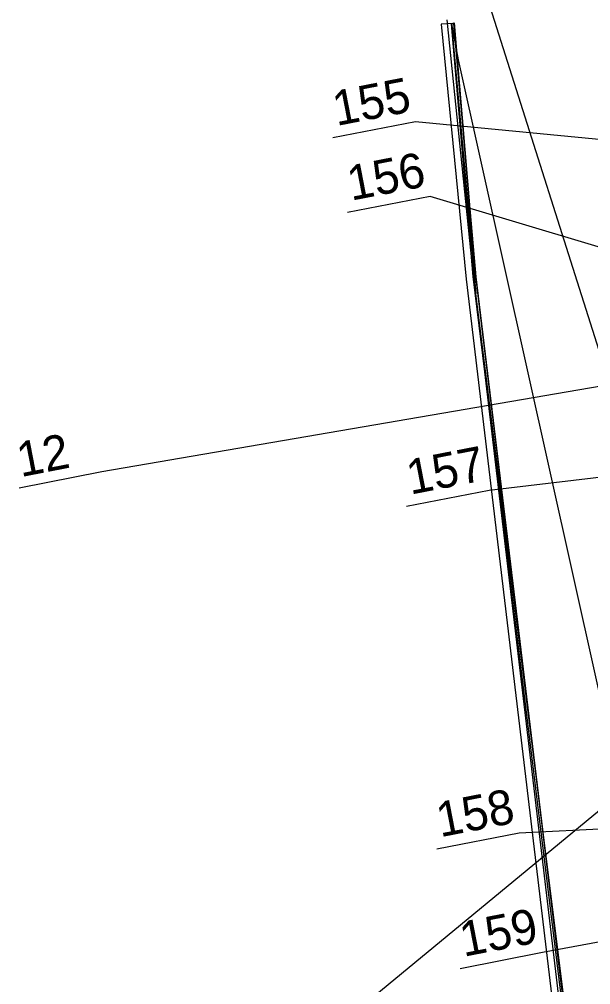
# Model space of a CAD drawing. Extents: x -545736 to -544888, y -1122892 to -1119128.
# Drawn here: x -545219.8 to -545189.1, y -1122258.5 to -1122206.5 of the extents above; entities that cross this region are included whole.
import ezdxf

# ---------------------------------------------------------------- set-up
doc = ezdxf.new("R2010")
doc.units = 0
for name, color, linetype in [('osvětlené plochy-hodnota-obrys', 7, 'Continuous'), ('so180602', 7, 'Continuous'), ('Vrstva 13', 7, 'Continuous'), ('Vrstva 17', 7, 'Continuous'), ('Vrstva 49', 7, 'Continuous'), ('Vrstva 63', 7, 'Continuous')]:
    doc.layers.add(name, color=color, linetype=linetype)

msp = doc.modelspace()

# ---------------------------------------------------------------- linework, layer by layer
at = {"layer": 'osvětlené plochy-hodnota-obrys'}
msp.add_lwpolyline([(-545186.856, -1122229.925), (-545195.869, -1122201.439), (-545179.449, -1122198.287)], dxfattribs=at)
at = {"layer": 'Vrstva 13'}
for p, q in [((-545196.44, -1122206.768), (-545197.111, -1122206.804)), ((-545196.557, -1122206.786), (-545196.417, -1122206.745)), ((-545196.557, -1122206.786), (-545195.255, -1122221.308))]:
    msp.add_line(p, q, dxfattribs=at)
for points in [[(-545197.111, -1122206.804), (-545195.76, -1122220.542), (-545189.901, -1122269.711)], [(-545189.405, -1122269.346), (-545195.388, -1122220.384), (-545196.557, -1122206.786)], [(-545196.44, -1122206.768), (-545196.417, -1122206.745), (-545195.265, -1122220.377), (-545189.35, -1122269.403)], [(-545196.44, -1122206.768), (-545195.251, -1122220.408), (-545189.337, -1122269.327)], [(-545189.35, -1122269.403), (-545189.405, -1122269.346), (-545189.259, -1122269.232), (-545195.255, -1122221.308), (-545195.388, -1122220.384), (-545195.265, -1122220.377), (-545196.417, -1122206.745)]]:
    msp.add_lwpolyline(points, dxfattribs=at)
at = {"layer": 'Vrstva 17'}
msp.add_lwpolyline([(-545196.81, -1122206.576), (-545195.388, -1122220.378), (-545189.559, -1122269.609)], dxfattribs=at)
at = {"layer": 'Vrstva 49'}
msp.add_lwpolyline([(-545196.557, -1122206.786), (-545196.194, -1122208.73), (-545185.09, -1122258.613), (-545182.77, -1122267.763), (-545177.554, -1122288.159)], dxfattribs=at)
at = {"layer": 'Vrstva 63'}
for p, q in [((-545198.492, -1122212.067), (-545202.936, -1122212.931)), ((-545174.814, -1122214.331), (-545198.492, -1122212.067)), ((-545197.705, -1122216.089), (-545202.149, -1122216.953)), ((-545188.658, -1122218.802), (-545197.705, -1122216.089)), ((-545155.038, -1122221.442), (-545208.583, -1122265.609)), ((-545186.556, -1122225.964), (-545215.374, -1122230.91)), ((-545149.442, -1122226.517), (-545194.528, -1122231.91)), ((-545215.374, -1122230.91), (-545219.818, -1122231.774)), ((-545194.528, -1122231.91), (-545198.972, -1122232.775)), ((-545145.303, -1122248.05), (-545192.91, -1122250.343)), ((-545149.73, -1122248.914), (-545191.65, -1122256.778)), ((-545192.91, -1122250.343), (-545197.354, -1122251.208)), ((-545191.65, -1122256.778), (-545196.095, -1122257.642))]:
    msp.add_line(p, q, dxfattribs=at)

# ---------------------------------------------------------------- texts
at = {"layer": 'so180602'}
for s, p in [('155', (-545202.748, -1122212.295)), ('156', (-545201.961, -1122216.317)), ('12', (-545219.744, -1122231.191)), ('157', (-545198.77, -1122232.136)), ('158', (-545197.165, -1122250.572)), ('159', (-545195.906, -1122257.006))]:
    msp.add_text(s, height=1.875, rotation=10.9955, dxfattribs=at).set_placement(p)

doc.saveas('drawing.dxf')
